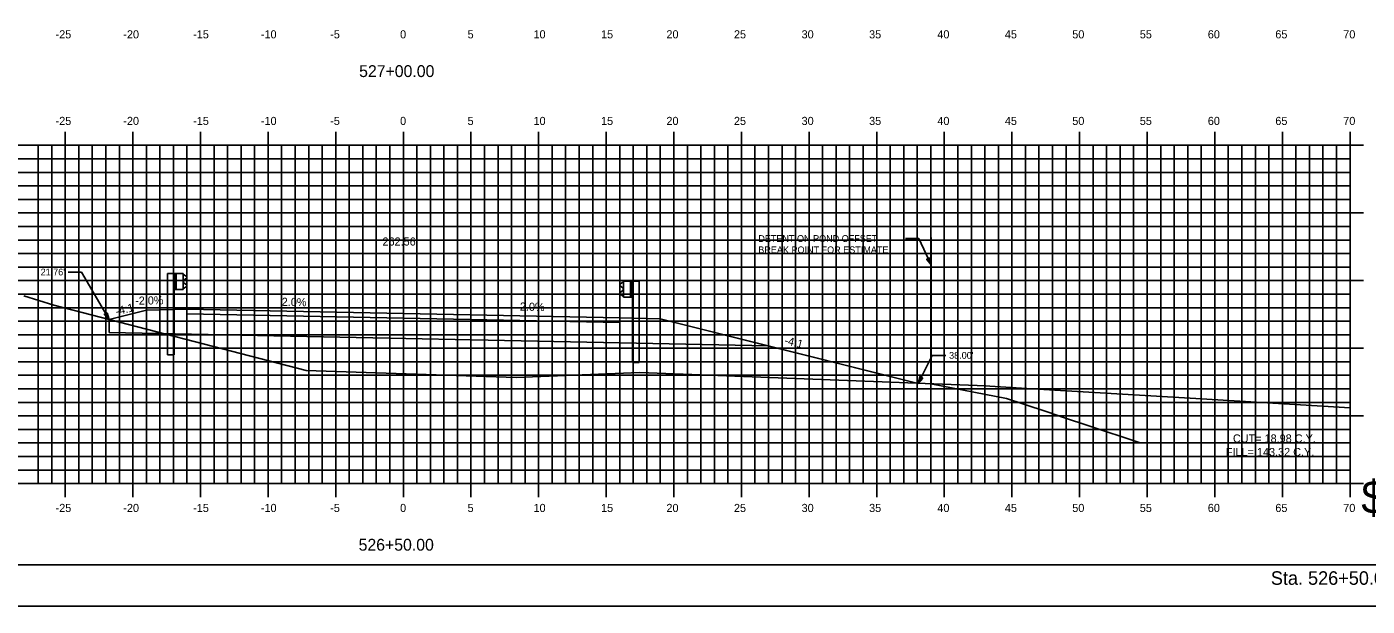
# Model space of a CAD drawing. Extents: x 1170543 to 1177585, y 609599 to 610623.
# Drawn here: x 1175772.7 to 1175871.9, y 609598.8 to 609641.6 of the extents above; entities that cross this region are included whole.
import ezdxf

# ---------------------------------------------------------------- set-up
doc = ezdxf.new("R2010")
doc.units = 0
for name, color, linetype in [('ANNOTATION', 7, 'Continuous'), ('BORDER', 7, 'Continuous'), ('D_Guardrail_Beam_Lt', 7, 'Continuous'), ('D_Guardrail_Beam_Rt', 7, 'Continuous'), ('D_Roadway_Centerline', 7, 'Continuous'), ('D_Roadway_Centerline_Text', 7, 'Continuous'), ('D_Roadway_Edge_Pavement', 7, 'Continuous'), ('D_Roadway_Edge_Shoulder', 7, 'Continuous'), ('D_Roadway_Edge_TW', 7, 'Continuous'), ('D_Roadway_Pavement', 7, 'Continuous'), ('D_Roadway_SlopeLines', 7, 'Continuous'), ('D_Roadway_SubGrade', 7, 'Continuous'), ('H_V ANNOTATION', 7, 'Continuous'), ('MAJOR', 7, 'Continuous'), ('MINOR', 7, 'Continuous'), ('PLOT BOUNDARY', 7, 'Continuous'), ('S_Roadway_Centerline', 7, 'Continuous'), ('SHADING', 7, 'Continuous')]:
    doc.layers.add(name, color=color, linetype=linetype)

msp = doc.modelspace()

# ---------------------------------------------------------------- linework, layer by layer
at = {"layer": 'ANNOTATION'}
for p, q in [((1175837.71, 609625.984), (1175838.71, 609625.984)), ((1175837.71, 609625.98), (1175838.71, 609625.98)), ((1175839.613, 609624.043), (1175838.71, 609625.984)), ((1175839.613, 609624.039), (1175838.71, 609625.98)), ((1175775.786, 609623.506), (1175776.786, 609623.506)), ((1175778.826, 609620.001), (1175776.786, 609623.506)), ((1175838.66, 609615.28), (1175839.688, 609617.348)), ((1175840.688, 609617.348), (1175839.688, 609617.348))]:
    msp.add_line(p, q, dxfattribs=at)
for points in [[(1175839.515, 609624.55), (1175839.613, 609624.043), (1175839.289, 609624.444)], [(1175839.515, 609624.545), (1175839.613, 609624.039), (1175839.289, 609624.439)], [(1175778.683, 609620.496), (1175778.826, 609620.001), (1175778.467, 609620.37)], [(1175838.995, 609615.672), (1175838.66, 609615.28), (1175838.771, 609615.784)]]:
    msp.add_lwpolyline(points, close=True, dxfattribs=at)
at = {"layer": 'BORDER'}
msp.add_line((1175725.583, 609601.872), (1175885.583, 609601.872), dxfattribs=at)
at = {"layer": 'D_Guardrail_Beam_Lt'}
for p, q in [((1175783.154, 609623.389), (1175783.154, 609617.389)), ((1175783.624, 609623.389), (1175783.154, 609623.389)), ((1175784.312, 609623.389), (1175783.624, 609623.389)), ((1175783.624, 609623.389), (1175783.624, 609622.222)), ((1175783.687, 609623.389), (1175783.687, 609622.222)), ((1175783.791, 609623.389), (1175783.791, 609622.222)), ((1175784.312, 609622.222), (1175784.312, 609623.389)), ((1175784.312, 609623.306), (1175784.386, 609623.291)), ((1175784.545, 609623.041), (1175784.35, 609622.905)), ((1175784.402, 609623.284), (1175784.545, 609623.184)), ((1175783.624, 609622.222), (1175784.312, 609622.222)), ((1175783.645, 609617.389), (1175783.645, 609622.222)), ((1175784.386, 609622.32), (1175784.312, 609622.306)), ((1175784.316, 609622.841), (1175784.316, 609622.771)), ((1175784.35, 609622.706), (1175784.545, 609622.57)), ((1175784.545, 609622.427), (1175784.402, 609622.327)), ((1175783.645, 609617.389), (1175783.154, 609617.389))]:
    msp.add_line(p, q, dxfattribs=at)
for centre, major_axis, start_param, end_param in [((1175784.378, 609623.25), (0.0417, 0), 0.959931, 1.376053), ((1175784.495, 609623.113), (0.0877, 0), 5.323254, 7.243116), ((1175784.395, 609622.841), (-0.0789, 0), 5.323254, 6.283185), ((1175784.395, 609622.771), (-0.0789, 0), 6.283185, 7.243116), ((1175784.378, 609622.361), (0.0417, 0), 4.907132, 5.323254), ((1175784.495, 609622.498), (0.0877, 0), 5.323254, 7.243116)]:
    msp.add_ellipse(centre, major_axis=major_axis, ratio=0.995501, start_param=start_param, end_param=end_param, dxfattribs=at)
at = {"layer": 'D_Guardrail_Beam_Rt'}
for p, q in [((1175816.764, 609622.72), (1175816.62, 609622.62)), ((1175816.62, 609622.477), (1175816.815, 609622.34)), ((1175816.815, 609622.141), (1175816.62, 609622.005)), ((1175816.854, 609622.741), (1175816.779, 609622.726)), ((1175816.849, 609622.276), (1175816.849, 609622.206)), ((1175816.854, 609622.824), (1175817.541, 609622.824)), ((1175816.854, 609621.658), (1175816.854, 609622.824)), ((1175817.374, 609622.824), (1175817.374, 609621.658)), ((1175817.479, 609622.824), (1175817.479, 609621.658)), ((1175817.541, 609622.824), (1175818.012, 609622.824)), ((1175817.541, 609622.824), (1175817.541, 609621.658)), ((1175818.012, 609622.824), (1175818.012, 609616.824)), ((1175816.62, 609621.862), (1175816.764, 609621.762)), ((1175816.779, 609621.755), (1175816.854, 609621.741)), ((1175817.541, 609621.658), (1175816.854, 609621.658)), ((1175817.52, 609616.824), (1175817.52, 609621.658)), ((1175817.52, 609616.824), (1175818.012, 609616.824))]:
    msp.add_line(p, q, dxfattribs=at)
for centre, major_axis, start_param, end_param in [((1175816.67, 609622.548), (-0.0877, 0), 5.323254, 7.243116), ((1175816.787, 609622.686), (-0.0417, 0), 4.907132, 5.323254), ((1175816.77, 609622.276), (0.0789, 0), 0, 0.959931), ((1175816.77, 609622.206), (0.0789, 0), 5.323254, 6.283185), ((1175816.67, 609621.934), (-0.0877, 0), 5.323254, 7.243116), ((1175816.787, 609621.796), (-0.0417, 0), 0.959931, 1.376053)]:
    msp.add_ellipse(centre, major_axis=major_axis, ratio=0.995501, start_param=start_param, end_param=end_param, dxfattribs=at)
at = {"layer": 'D_Roadway_Centerline'}
msp.add_lwpolyline([(1175778.826, 609620.001), (1175781.583, 609620.69), (1175784.583, 609620.75), (1175800.583, 609620.43), (1175816.583, 609620.11), (1175819.583, 609620.05), (1175829.727, 609617.513), (1175838.66, 609615.28)], dxfattribs=at)
at = {"layer": 'D_Roadway_Edge_Pavement'}
msp.add_line((1175870.583, 609610.872), (1175855.077, 609610.872), dxfattribs=at)
msp.add_lwpolyline([(1175839.583, 609615.244), (1175845.193, 609614.164), (1175846.461, 609613.742), (1175848.196, 609613.164), (1175849.473, 609612.738), (1175851.199, 609612.164), (1175855.077, 609610.872)], dxfattribs=at)
at = {"layer": 'D_Roadway_Edge_Shoulder'}
for points in [[(1175784.583, 609620.75), (1175784.583, 609620.416)], [(1175816.583, 609620.11), (1175816.583, 609619.776)]]:
    msp.add_lwpolyline(points, dxfattribs=at)
at = {"layer": 'D_Roadway_Edge_TW'}
msp.add_lwpolyline([(1175816.583, 609619.776), (1175816.583, 609620.11), (1175800.583, 609620.43), (1175784.583, 609620.75), (1175784.583, 609620.416), (1175800.583, 609620.096)], close=True, dxfattribs=at)
at = {"layer": 'D_Roadway_Pavement'}
for p, q in [((1175839.613, 609615.229), (1175839.613, 609626.069)), ((1175839.613, 609615.224), (1175839.613, 609626.065))]:
    msp.add_line(p, q, dxfattribs=at)
msp.add_lwpolyline([(1175816.583, 609619.776), (1175816.583, 609619.776), (1175800.583, 609620.096), (1175784.583, 609620.416), (1175784.583, 609620.416), (1175800.583, 609620.096)], close=True, dxfattribs=at)
for points in [[(1175784.583, 609620.416), (1175784.583, 609620.416)], [(1175784.583, 609620.416), (1175784.583, 609620.416)], [(1175816.583, 609619.776), (1175816.583, 609619.776)], [(1175816.583, 609619.776), (1175816.583, 609619.776)]]:
    msp.add_lwpolyline(points, dxfattribs=at)
at = {"layer": 'D_Roadway_SlopeLines'}
for points in [[(1175781.583, 609620.69), (1175778.826, 609620.001)], [(1175819.583, 609620.05), (1175838.66, 609615.28)]]:
    msp.add_lwpolyline(points, dxfattribs=at)
at = {"layer": 'D_Roadway_SubGrade'}
for p, q in [((1175778.826, 609620.001), (1175781.583, 609620.69)), ((1175781.583, 609620.69), (1175784.583, 609620.75)), ((1175784.583, 609620.75), (1175784.583, 609618.916)), ((1175800.583, 609620.096), (1175784.583, 609620.416)), ((1175784.583, 609620.416), (1175784.583, 609618.916)), ((1175816.583, 609619.776), (1175800.583, 609620.096)), ((1175819.583, 609620.05), (1175816.583, 609620.11)), ((1175816.583, 609620.11), (1175816.583, 609618.276)), ((1175778.826, 609619.032), (1175778.826, 609620.001)), ((1175816.583, 609618.276), (1175816.583, 609619.776)), ((1175829.727, 609617.513), (1175819.583, 609620.05))]:
    msp.add_line(p, q, dxfattribs=at)
at = {"layer": 'MAJOR'}
for p, q in [((1175775.583, 609633.874), (1175775.583, 609632.872)), ((1175780.583, 609633.874), (1175780.583, 609632.872)), ((1175785.583, 609633.874), (1175785.583, 609632.872)), ((1175790.583, 609633.874), (1175790.583, 609632.872)), ((1175795.583, 609633.874), (1175795.583, 609632.872)), ((1175800.583, 609633.874), (1175800.583, 609632.872)), ((1175805.583, 609633.874), (1175805.583, 609632.872)), ((1175810.583, 609633.874), (1175810.583, 609632.872)), ((1175815.583, 609633.874), (1175815.583, 609632.872)), ((1175820.583, 609633.874), (1175820.583, 609632.872)), ((1175825.583, 609633.874), (1175825.583, 609632.872)), ((1175830.583, 609633.874), (1175830.583, 609632.872)), ((1175835.583, 609633.874), (1175835.583, 609632.872)), ((1175840.583, 609633.874), (1175840.583, 609632.872)), ((1175845.583, 609633.874), (1175845.583, 609632.872)), ((1175850.583, 609633.874), (1175850.583, 609632.872)), ((1175855.583, 609633.874), (1175855.583, 609632.872)), ((1175860.583, 609633.874), (1175860.583, 609632.872)), ((1175865.583, 609633.874), (1175865.583, 609632.872)), ((1175870.583, 609633.874), (1175870.583, 609632.872)), ((1175730.583, 609632.872), (1175870.583, 609632.872)), ((1175730.583, 609632.872), (1175870.583, 609632.872)), ((1175775.583, 609607.872), (1175775.583, 609632.872)), ((1175780.583, 609607.872), (1175780.583, 609632.872)), ((1175785.583, 609607.872), (1175785.583, 609632.872)), ((1175790.583, 609607.872), (1175790.583, 609632.872)), ((1175795.583, 609607.872), (1175795.583, 609632.872)), ((1175800.583, 609607.872), (1175800.583, 609632.872)), ((1175805.583, 609607.872), (1175805.583, 609632.872)), ((1175810.583, 609607.872), (1175810.583, 609632.872)), ((1175815.583, 609607.872), (1175815.583, 609632.872)), ((1175820.583, 609607.872), (1175820.583, 609632.872)), ((1175825.583, 609607.872), (1175825.583, 609632.872)), ((1175830.583, 609607.872), (1175830.583, 609632.872)), ((1175835.583, 609607.872), (1175835.583, 609632.872)), ((1175840.583, 609607.872), (1175840.583, 609632.872)), ((1175845.583, 609607.872), (1175845.583, 609632.872)), ((1175850.583, 609607.872), (1175850.583, 609632.872)), ((1175855.583, 609607.872), (1175855.583, 609632.872)), ((1175860.583, 609607.872), (1175860.583, 609632.872)), ((1175865.583, 609607.872), (1175865.583, 609632.872)), ((1175871.585, 609632.872), (1175869.581, 609632.872)), ((1175870.583, 609607.872), (1175870.583, 609632.872)), ((1175870.583, 609607.872), (1175870.583, 609632.872)), ((1175730.583, 609627.872), (1175870.583, 609627.872)), ((1175871.585, 609627.872), (1175869.581, 609627.872)), ((1175730.583, 609622.872), (1175870.583, 609622.872)), ((1175871.585, 609622.872), (1175869.581, 609622.872)), ((1175730.583, 609617.872), (1175870.583, 609617.872)), ((1175871.585, 609617.872), (1175869.581, 609617.872)), ((1175730.583, 609612.872), (1175870.583, 609612.872)), ((1175871.585, 609612.872), (1175869.581, 609612.872)), ((1175730.583, 609607.872), (1175870.583, 609607.872)), ((1175730.583, 609607.872), (1175870.583, 609607.872)), ((1175775.583, 609606.87), (1175775.583, 609607.872)), ((1175780.583, 609606.87), (1175780.583, 609607.872)), ((1175785.583, 609606.87), (1175785.583, 609607.872)), ((1175790.583, 609606.87), (1175790.583, 609607.872)), ((1175795.583, 609606.87), (1175795.583, 609607.872)), ((1175800.583, 609606.87), (1175800.583, 609607.872)), ((1175805.583, 609606.87), (1175805.583, 609607.872)), ((1175810.583, 609606.87), (1175810.583, 609607.872)), ((1175815.583, 609606.87), (1175815.583, 609607.872)), ((1175820.583, 609606.87), (1175820.583, 609607.872)), ((1175825.583, 609606.87), (1175825.583, 609607.872)), ((1175830.583, 609606.87), (1175830.583, 609607.872)), ((1175835.583, 609606.87), (1175835.583, 609607.872)), ((1175840.583, 609606.87), (1175840.583, 609607.872)), ((1175845.583, 609606.87), (1175845.583, 609607.872)), ((1175850.583, 609606.87), (1175850.583, 609607.872)), ((1175855.583, 609606.87), (1175855.583, 609607.872)), ((1175860.583, 609606.87), (1175860.583, 609607.872)), ((1175865.583, 609606.87), (1175865.583, 609607.872)), ((1175871.585, 609607.872), (1175869.581, 609607.872)), ((1175870.583, 609606.87), (1175870.583, 609607.872))]:
    msp.add_line(p, q, dxfattribs=at)
at = {"layer": 'MINOR'}
for p, q in [((1175773.583, 609607.872), (1175773.583, 609632.872)), ((1175774.583, 609607.872), (1175774.583, 609632.872)), ((1175776.583, 609607.872), (1175776.583, 609632.872)), ((1175777.583, 609607.872), (1175777.583, 609632.872)), ((1175778.583, 609607.872), (1175778.583, 609632.872)), ((1175779.583, 609607.872), (1175779.583, 609632.872)), ((1175781.583, 609607.872), (1175781.583, 609632.872)), ((1175782.583, 609607.872), (1175782.583, 609632.872)), ((1175783.583, 609607.872), (1175783.583, 609632.872)), ((1175784.583, 609607.872), (1175784.583, 609632.872)), ((1175786.583, 609607.872), (1175786.583, 609632.872)), ((1175787.583, 609607.872), (1175787.583, 609632.872)), ((1175788.583, 609607.872), (1175788.583, 609632.872)), ((1175789.583, 609607.872), (1175789.583, 609632.872)), ((1175791.583, 609607.872), (1175791.583, 609632.872)), ((1175792.583, 609607.872), (1175792.583, 609632.872)), ((1175793.583, 609607.872), (1175793.583, 609632.872)), ((1175794.583, 609607.872), (1175794.583, 609632.872)), ((1175796.583, 609607.872), (1175796.583, 609632.872)), ((1175797.583, 609607.872), (1175797.583, 609632.872)), ((1175798.583, 609607.872), (1175798.583, 609632.872)), ((1175799.583, 609607.872), (1175799.583, 609632.872)), ((1175801.583, 609607.872), (1175801.583, 609632.872)), ((1175802.583, 609607.872), (1175802.583, 609632.872)), ((1175803.583, 609607.872), (1175803.583, 609632.872)), ((1175804.583, 609607.872), (1175804.583, 609632.872)), ((1175806.583, 609607.872), (1175806.583, 609632.872)), ((1175807.583, 609607.872), (1175807.583, 609632.872)), ((1175808.583, 609607.872), (1175808.583, 609632.872)), ((1175809.583, 609607.872), (1175809.583, 609632.872)), ((1175811.583, 609607.872), (1175811.583, 609632.872)), ((1175812.583, 609607.872), (1175812.583, 609632.872)), ((1175813.583, 609607.872), (1175813.583, 609632.872)), ((1175814.583, 609607.872), (1175814.583, 609632.872)), ((1175816.583, 609607.872), (1175816.583, 609632.872)), ((1175817.583, 609607.872), (1175817.583, 609632.872)), ((1175818.583, 609607.872), (1175818.583, 609632.872)), ((1175819.583, 609607.872), (1175819.583, 609632.872)), ((1175821.583, 609607.872), (1175821.583, 609632.872)), ((1175822.583, 609607.872), (1175822.583, 609632.872)), ((1175823.583, 609607.872), (1175823.583, 609632.872)), ((1175824.583, 609607.872), (1175824.583, 609632.872)), ((1175826.583, 609607.872), (1175826.583, 609632.872)), ((1175827.583, 609607.872), (1175827.583, 609632.872)), ((1175828.583, 609607.872), (1175828.583, 609632.872)), ((1175829.583, 609607.872), (1175829.583, 609632.872)), ((1175831.583, 609607.872), (1175831.583, 609632.872)), ((1175832.583, 609607.872), (1175832.583, 609632.872)), ((1175833.583, 609607.872), (1175833.583, 609632.872)), ((1175834.583, 609607.872), (1175834.583, 609632.872)), ((1175836.583, 609607.872), (1175836.583, 609632.872)), ((1175837.583, 609607.872), (1175837.583, 609632.872)), ((1175838.583, 609607.872), (1175838.583, 609632.872)), ((1175839.583, 609607.872), (1175839.583, 609632.872)), ((1175841.583, 609607.872), (1175841.583, 609632.872)), ((1175842.583, 609607.872), (1175842.583, 609632.872)), ((1175843.583, 609607.872), (1175843.583, 609632.872)), ((1175844.583, 609607.872), (1175844.583, 609632.872)), ((1175846.583, 609607.872), (1175846.583, 609632.872)), ((1175847.583, 609607.872), (1175847.583, 609632.872)), ((1175848.583, 609607.872), (1175848.583, 609632.872)), ((1175849.583, 609607.872), (1175849.583, 609632.872)), ((1175851.583, 609607.872), (1175851.583, 609632.872)), ((1175852.583, 609607.872), (1175852.583, 609632.872)), ((1175853.583, 609607.872), (1175853.583, 609632.872)), ((1175854.583, 609607.872), (1175854.583, 609632.872)), ((1175856.583, 609607.872), (1175856.583, 609632.872)), ((1175857.583, 609607.872), (1175857.583, 609632.872)), ((1175858.583, 609607.872), (1175858.583, 609632.872)), ((1175859.583, 609607.872), (1175859.583, 609632.872)), ((1175861.583, 609607.872), (1175861.583, 609632.872)), ((1175862.583, 609607.872), (1175862.583, 609632.872)), ((1175863.583, 609607.872), (1175863.583, 609632.872)), ((1175864.583, 609607.872), (1175864.583, 609632.872)), ((1175866.583, 609607.872), (1175866.583, 609632.872)), ((1175867.583, 609607.872), (1175867.583, 609632.872)), ((1175868.583, 609607.872), (1175868.583, 609632.872)), ((1175869.583, 609607.872), (1175869.583, 609632.872)), ((1175730.583, 609631.872), (1175870.583, 609631.872)), ((1175870.583, 609631.872), (1175869.581, 609631.872)), ((1175730.583, 609630.872), (1175870.583, 609630.872)), ((1175870.583, 609630.872), (1175869.581, 609630.872)), ((1175730.583, 609629.872), (1175870.583, 609629.872)), ((1175870.583, 609629.872), (1175869.581, 609629.872)), ((1175730.583, 609628.872), (1175870.583, 609628.872)), ((1175870.583, 609628.872), (1175869.581, 609628.872)), ((1175730.583, 609626.872), (1175870.583, 609626.872)), ((1175870.583, 609626.872), (1175869.581, 609626.872)), ((1175730.583, 609625.872), (1175870.583, 609625.872)), ((1175870.583, 609625.872), (1175869.581, 609625.872)), ((1175730.583, 609624.872), (1175870.583, 609624.872)), ((1175870.583, 609624.872), (1175869.581, 609624.872)), ((1175730.583, 609623.872), (1175870.583, 609623.872)), ((1175870.583, 609623.872), (1175869.581, 609623.872)), ((1175730.583, 609621.872), (1175870.583, 609621.872)), ((1175870.583, 609621.872), (1175869.581, 609621.872)), ((1175730.583, 609620.872), (1175870.583, 609620.872)), ((1175870.583, 609620.872), (1175869.581, 609620.872)), ((1175730.583, 609619.872), (1175870.583, 609619.872)), ((1175870.583, 609619.872), (1175869.581, 609619.872)), ((1175730.583, 609618.872), (1175870.583, 609618.872)), ((1175870.583, 609618.872), (1175869.581, 609618.872)), ((1175730.583, 609616.872), (1175870.583, 609616.872)), ((1175870.583, 609616.872), (1175869.581, 609616.872)), ((1175730.583, 609615.872), (1175870.583, 609615.872)), ((1175870.583, 609615.872), (1175869.581, 609615.872)), ((1175730.583, 609614.872), (1175870.583, 609614.872)), ((1175870.583, 609614.872), (1175869.581, 609614.872)), ((1175730.583, 609613.872), (1175870.583, 609613.872)), ((1175870.583, 609613.872), (1175869.581, 609613.872)), ((1175730.583, 609611.872), (1175870.583, 609611.872)), ((1175870.583, 609611.872), (1175869.581, 609611.872)), ((1175730.583, 609610.872), (1175870.583, 609610.872)), ((1175870.583, 609610.872), (1175869.581, 609610.872)), ((1175730.583, 609609.872), (1175870.583, 609609.872)), ((1175870.583, 609609.872), (1175869.581, 609609.872)), ((1175730.583, 609608.872), (1175870.583, 609608.872)), ((1175870.583, 609608.872), (1175869.581, 609608.872))]:
    msp.add_line(p, q, dxfattribs=at)
at = {"layer": 'PLOT BOUNDARY'}
msp.add_lwpolyline([(1175717.49, 609598.813), (1175887.49, 609598.813), (1175887.49, 609708.813), (1175717.49, 609708.813)], close=True, dxfattribs=at)
at = {"layer": 'S_Roadway_Centerline'}
msp.add_lwpolyline([(1175772.51, 609621.754), (1175774.739, 609621.06), (1175793.405, 609616.223), (1175808.919, 609615.715), (1175818.072, 609616.087), (1175843.651, 609615.085), (1175843.959, 609615.074), (1175846.677, 609614.907), (1175858.774, 609614.181), (1175870.583, 609613.472)], dxfattribs=at)
at = {"layer": 'SHADING'}
msp.add_line((1175778.826, 609619.032), (1175827.554, 609618.057), dxfattribs=at)

# ---------------------------------------------------------------- texts
at = {"layer": 'ANNOTATION'}
for s, p in [('DETENTION POND OFFSET', (1175826.83, 609625.734)), ('DETENTION POND OFFSET', (1175826.83, 609625.73)), ('BREAK POINT FOR ESTIMATE', (1175826.83, 609624.899)), ('BREAK POINT FOR ESTIMATE', (1175826.83, 609624.895)), ("21.76'", (1175773.759, 609623.256)), ("38.00'", (1175840.938, 609617.098))]:
    msp.add_text(s, height=0.5, dxfattribs=at).set_placement(p)
for s, rotation, p in [('-4:1', 14.03624, (1175779.367, 609620.288)), ('-2.0%', 1.14576, (1175780.755, 609621.085)), ('2.0%', 358.85424, (1175791.586, 609621.01)), ('-2.0%', 358.85424, (1175808.926, 609620.663)), ('-4:1', 345.96376, (1175828.719, 609618.196))]:
    msp.add_text(s, height=0.6, rotation=rotation, dxfattribs=at).set_placement(p)
at = {"layer": 'BORDER'}
msp.add_text('$SHNUM$', height=2.4194, rotation=360, dxfattribs=at).set_placement((1175871.416, 609605.655))
at = {"layer": 'D_Roadway_Centerline'}
for s, p in [('C', (1175800.577, 609620.43)), ('L', (1175800.583, 609620.422))]:
    msp.add_text(s, height=0.0146, dxfattribs=at).set_placement(p)
at = {"layer": 'D_Roadway_Centerline_Text'}
for s, p in [('262.56', (1175799.041, 609625.462)), ('CUT= 18.98 C.Y.', (1175861.925, 609610.908)), ('FILL= 143.32 C.Y.', (1175861.407, 609609.906))]:
    msp.add_text(s, height=0.6, dxfattribs=at).set_placement(p)
at = {"layer": 'H_V ANNOTATION'}
for s, height, p in [('-25', 0.6, (1175774.868, 609640.772)), ('-20', 0.6, (1175779.876, 609640.772)), ('-15', 0.6, (1175785.04, 609640.772)), ('-10', 0.6, (1175790.048, 609640.772)), ('-5', 0.6, (1175795.173, 609640.772)), ('0', 0.6, (1175800.342, 609640.772)), ('5', 0.6, (1175805.334, 609640.772)), ('10', 0.6, (1175810.208, 609640.772)), ('15', 0.6, (1175815.2, 609640.772)), ('20', 0.6, (1175820.037, 609640.772)), ('25', 0.6, (1175825.029, 609640.772)), ('30', 0.6, (1175830.031, 609640.772)), ('35', 0.6, (1175835.023, 609640.772)), ('40', 0.6, (1175840.069, 609640.772)), ('45', 0.6, (1175845.061, 609640.772)), ('50', 0.6, (1175850.047, 609640.772)), ('55', 0.6, (1175855.039, 609640.772)), ('60', 0.6, (1175860.069, 609640.772)), ('65', 0.6, (1175865.061, 609640.772)), ('70', 0.6, (1175870.085, 609640.772)), ('527+00.00', 0.875, (1175797.313, 609637.915)), ('-25', 0.6, (1175774.868, 609634.372)), ('-20', 0.6, (1175779.876, 609634.372)), ('-15', 0.6, (1175785.04, 609634.372)), ('-10', 0.6, (1175790.048, 609634.372)), ('-5', 0.6, (1175795.173, 609634.372)), ('0', 0.6, (1175800.342, 609634.372)), ('5', 0.6, (1175805.334, 609634.372)), ('10', 0.6, (1175810.208, 609634.372)), ('15', 0.6, (1175815.2, 609634.372)), ('20', 0.6, (1175820.037, 609634.372)), ('25', 0.6, (1175825.029, 609634.372)), ('30', 0.6, (1175830.031, 609634.372)), ('35', 0.6, (1175835.023, 609634.372)), ('40', 0.6, (1175840.069, 609634.372)), ('45', 0.6, (1175845.061, 609634.372)), ('50', 0.6, (1175850.047, 609634.372)), ('55', 0.6, (1175855.039, 609634.372)), ('60', 0.6, (1175860.069, 609634.372)), ('65', 0.6, (1175865.061, 609634.372)), ('70', 0.6, (1175870.085, 609634.372)), ('-25', 0.6, (1175774.868, 609605.772)), ('-20', 0.6, (1175779.876, 609605.772)), ('-15', 0.6, (1175785.04, 609605.772)), ('-10', 0.6, (1175790.048, 609605.772)), ('-5', 0.6, (1175795.173, 609605.772)), ('0', 0.6, (1175800.342, 609605.772)), ('5', 0.6, (1175805.334, 609605.772)), ('10', 0.6, (1175810.208, 609605.772)), ('15', 0.6, (1175815.2, 609605.772)), ('20', 0.6, (1175820.037, 609605.772)), ('25', 0.6, (1175825.029, 609605.772)), ('30', 0.6, (1175830.031, 609605.772)), ('35', 0.6, (1175835.023, 609605.772)), ('40', 0.6, (1175840.069, 609605.772)), ('45', 0.6, (1175845.061, 609605.772)), ('50', 0.6, (1175850.047, 609605.772)), ('55', 0.6, (1175855.039, 609605.772)), ('60', 0.6, (1175860.069, 609605.772)), ('65', 0.6, (1175865.061, 609605.772)), ('70', 0.6, (1175870.085, 609605.772)), ('526+50.00', 0.875, (1175797.274, 609602.915)), ('Sta. 526+50.00 to Sta. 527+50.00', 1.0002, (1175864.729, 609600.392))]:
    msp.add_text(s, height=height, dxfattribs=at).set_placement(p)

doc.saveas('drawing.dxf')
